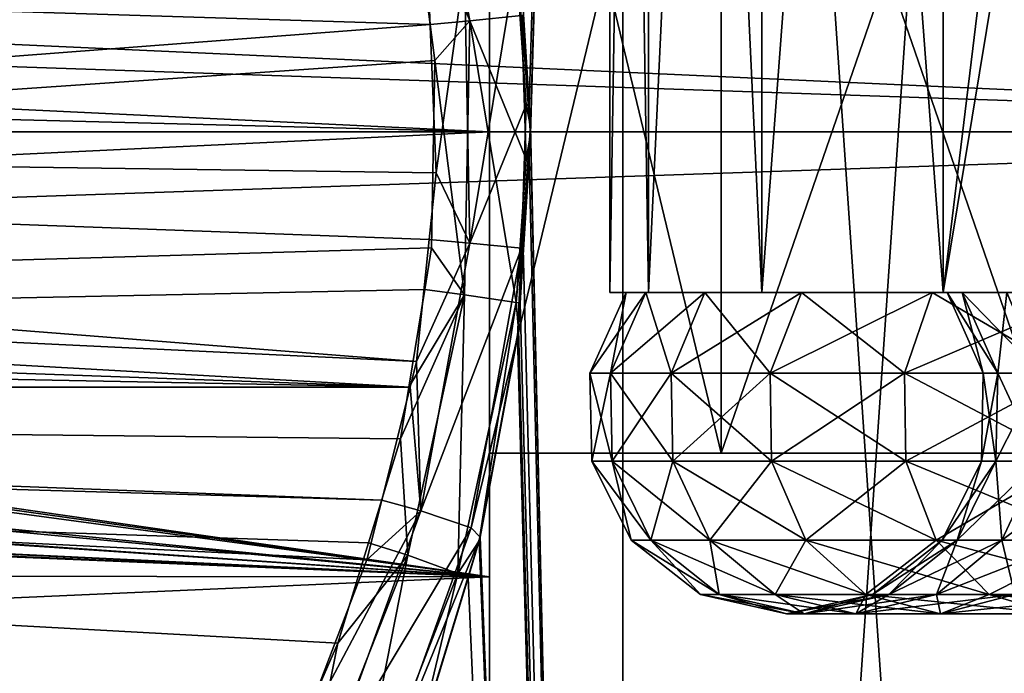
# Model space of a CAD drawing. Extents: x 0 to 200, y 18 to 95.
# Tile 373 of 491: x 163 to 169, y 44 to 48. Entities that reach past the tile are written whole.
import ezdxf

# ---------------------------------------------------------------- set-up
doc = ezdxf.new("R2010")
doc.units = 0

msp = doc.modelspace()

# ---------------------------------------------------------------- linework, layer by layer
for points in [[(165.990051, 48.293362, 33.859814), (166.630402, 67.22702, 33.419941), (166.046906, 47.396919, 33.81876)], [(166.630402, 67.22702, 58.580059), (166.008438, 47.953285, 58.153435), (166.055557, 47.210915, 58.187492)], [(166.046906, 47.396919, 33.81876), (166.630402, 67.22702, 33.419941), (166.055511, 47.261219, 33.812542)], [(166.055511, 47.261219, 33.812542), (166.630402, 67.22702, 33.419941), (166.630402, 22.227015, 33.419941)], [(166.630402, 67.22702, 58.580059), (166.055557, 47.210915, 58.187492), (166.630402, 22.227015, 58.580059)], [(166.630402, 22.227015, 33.419941), (169.718918, 67.22702, 31.886789), (169.718918, 22.227015, 31.886789)], [(166.630402, 67.22702, 33.419941), (169.718918, 67.22702, 31.886789), (166.630402, 22.227015, 33.419941)], [(169.718918, 22.227015, 60.113213), (166.630402, 67.22702, 58.580059), (166.630402, 22.227015, 58.580059)], [(169.718918, 67.22702, 60.113213), (166.630402, 67.22702, 58.580059), (169.718918, 22.227015, 60.113213)], [(166.549988, 46.227016, 46), (166.789719, 61.227016, 44.025646), (166.789719, 46.227016, 44.025646)], [(166.549988, 61.227016, 46), (166.789719, 61.227016, 44.025646), (166.549988, 46.227016, 46)], [(166.789719, 46.227016, 47.974354), (166.549988, 61.227016, 46), (166.549988, 46.227016, 46)], [(166.789719, 61.227016, 47.974354), (166.549988, 61.227016, 46), (166.789719, 46.227016, 47.974354)], [(166.789719, 46.227016, 44.025646), (167.49498, 61.227016, 42.166035), (167.49498, 46.227016, 42.166035)], [(166.789719, 61.227016, 44.025646), (167.49498, 61.227016, 42.166035), (166.789719, 46.227016, 44.025646)], [(167.49498, 46.227016, 49.833965), (166.789719, 61.227016, 47.974354), (166.789719, 46.227016, 47.974354)], [(167.49498, 61.227016, 49.833965), (166.789719, 61.227016, 47.974354), (167.49498, 46.227016, 49.833965)], [(167.49498, 46.227016, 42.166035), (168.624786, 61.227016, 40.52924), (168.624786, 46.227016, 40.52924)], [(167.49498, 61.227016, 42.166035), (168.624786, 61.227016, 40.52924), (167.49498, 46.227016, 42.166035)], [(168.624786, 46.227016, 51.47076), (167.49498, 61.227016, 49.833965), (167.49498, 46.227016, 49.833965)], [(168.624786, 61.227016, 51.47076), (167.49498, 61.227016, 49.833965), (168.624786, 46.227016, 51.47076)], [(168.624786, 61.227016, 40.52924), (169.719391, 55.227016, 39.5), (168.624786, 46.227016, 40.52924)], [(169.719391, 55.227016, 52.5), (168.624786, 61.227016, 51.47076), (168.624786, 46.227016, 51.47076)], [(168.624786, 46.227016, 40.52924), (169.719391, 55.227016, 39.5), (170.113464, 46.227016, 39.210384)], [(170.113464, 55.227016, 52.789616), (169.719391, 55.227016, 52.5), (168.624786, 46.227016, 51.47076)], [(170.113464, 46.227016, 52.789616), (170.113464, 55.227016, 52.789616), (168.624786, 46.227016, 51.47076)], [(98.615891, 49.815205, 36.34074), (174.799988, 52.227016, 37.339745), (174.799988, 47.227016, 36)], [(174.799988, 52.227016, 54.660255), (117.93441, 49.815205, 55.65926), (174.799988, 47.227016, 56)], [(165.799988, 45.227016, 42.25), (165.799988, 51.227013, 40.121014), (165.799988, 44.457867, 36.651508)], [(165.799988, 51.227013, 40.121014), (165.799988, 47.227016, 36.25), (165.799988, 44.457867, 36.651508)], [(167.242798, 51.227013, 39.839535), (165.799988, 45.227016, 42.25), (167.242798, 45.227016, 39.839535)], [(165.799988, 51.227013, 42.25), (165.799988, 51.227013, 40.121014), (165.799988, 45.227016, 42.25)], [(167.242798, 51.227013, 39.839535), (165.799988, 51.227013, 42.25), (165.799988, 45.227016, 42.25)], [(165.799988, 51.227013, 51.87899), (165.799988, 51.227013, 49.75), (165.799988, 45.227016, 49.75)], [(165.799988, 47.227016, 55.75), (165.799988, 51.227013, 51.87899), (165.799988, 45.227016, 49.75)], [(165.799988, 51.227013, 49.75), (167.242798, 45.227016, 52.160465), (165.799988, 45.227016, 49.75)], [(165.799988, 51.227013, 49.75), (167.242798, 51.227013, 52.160465), (167.242798, 45.227016, 52.160465)], [(165.799988, 51.227013, 40.121014), (165.799988, 49.996166, 36.651508), (165.799988, 47.227016, 36.25)], [(165.799988, 49.996166, 55.348492), (165.799988, 51.227013, 51.87899), (165.799988, 47.227016, 55.75)], [(169.313004, 51.227013, 37.94051), (167.242798, 45.227016, 39.839535), (169.313004, 45.227016, 37.94051)], [(169.313004, 51.227013, 37.94051), (167.242798, 51.227013, 39.839535), (167.242798, 45.227016, 39.839535)], [(167.242798, 51.227013, 52.160465), (169.313004, 45.227016, 54.05949), (167.242798, 45.227016, 52.160465)], [(167.242798, 51.227013, 52.160465), (169.313004, 51.227013, 54.05949), (169.313004, 45.227016, 54.05949)], [(136.799988, 48.614586, 55.650761), (165.799988, 49.996166, 55.348492), (165.799988, 47.227016, 55.75)], [(165.799988, 49.996166, 36.651508), (146.388229, 48.145657, 36.295784), (146.58313, 47.719887, 36.262466)], [(165.799988, 49.996166, 36.651508), (146.58313, 47.719887, 36.262466), (165.799988, 47.227016, 36.25)], [(98.615891, 49.815205, 36.34074), (174.799988, 47.227016, 36), (98.275146, 47.227016, 36)], [(174.799988, 47.227016, 56), (117.93441, 49.815205, 55.65926), (118.275154, 47.227016, 56)], [(165.372452, 49.587048, 57.793987), (165.307877, 48.851589, 57.889523), (165.677078, 47.918827, 58.007732)], [(165.99942, 47.951763, 58.147907), (165.372452, 49.587048, 57.793987), (165.677078, 47.918827, 58.007732)], [(165.431061, 47.89677, 57.972298), (135.799988, 48.817287, 57.894161), (135.799988, 45.636745, 57.894161)], [(165.312317, 48.817142, 57.892509), (135.799988, 48.817287, 57.894161), (165.431061, 47.89677, 57.972298)], [(147.050385, 47.933411, 34.020809), (165.301376, 48.816174, 34.115177), (147.149994, 47.227016, 34)], [(165.301376, 48.816174, 34.115177), (165.407593, 48.210938, 34.043163), (147.149994, 47.227016, 34)], [(165.307877, 48.851589, 57.889523), (165.312317, 48.817142, 57.892509), (165.677078, 47.918827, 58.007732)], [(165.677078, 47.918827, 58.007732), (165.312317, 48.817142, 57.892509), (165.431061, 47.89677, 57.972298)], [(136.799988, 48.614586, 55.650761), (165.799988, 47.227016, 55.75), (136.799988, 47.227016, 55.650761)], [(165.64389, 48.240452, 34.015095), (165.965164, 48.288353, 33.876751), (165.677109, 46.535469, 33.992252)], [(165.965164, 48.288353, 33.876751), (166.027969, 47.396973, 33.831684), (165.677109, 46.535469, 33.992252)], [(165.965164, 48.288353, 33.876751), (165.990051, 48.293362, 33.859814), (166.046906, 47.396919, 33.81876)], [(166.027969, 47.396973, 33.831684), (165.965164, 48.288353, 33.876751), (166.046906, 47.396919, 33.81876)], [(165.407593, 48.210938, 34.043163), (165.419815, 48.14135, 34.034885), (147.149994, 47.227016, 34)], [(165.419815, 48.14135, 34.034885), (165.64389, 48.240452, 34.015095), (165.468491, 46.97271, 34.002697)], [(165.468491, 46.97271, 34.002697), (165.64389, 48.240452, 34.015095), (165.677109, 46.535469, 33.992252)], [(147.149994, 47.227016, 34), (165.419815, 48.14135, 34.034885), (165.468491, 46.97271, 34.002697)], [(165.99942, 47.951763, 58.147907), (165.677078, 47.918827, 58.007732), (166.027969, 47.057266, 58.168316)], [(166.008438, 47.953285, 58.153435), (165.99942, 47.951763, 58.147907), (166.055557, 47.210915, 58.187492)], [(166.055557, 47.210915, 58.187492), (165.99942, 47.951763, 58.147907), (166.027969, 47.057266, 58.168316)], [(165.459961, 47.672756, 57.991718), (165.431061, 47.89677, 57.972298), (135.799988, 45.636745, 57.894161)], [(165.677078, 47.918827, 58.007732), (165.431061, 47.89677, 57.972298), (165.459961, 47.672756, 57.991718)], [(165.677078, 47.918827, 58.007732), (165.459961, 47.672756, 57.991718), (165.643906, 46.213703, 57.984917)], [(165.677078, 47.918827, 58.007732), (165.643906, 46.213703, 57.984917), (165.965164, 46.16581, 58.123257)], [(166.027969, 47.057266, 58.168316), (165.677078, 47.918827, 58.007732), (165.965164, 46.16581, 58.123257)], [(165.799988, 47.227016, 36.25), (146.58313, 47.719887, 36.262466), (146.63916, 47.225788, 36.252037)], [(165.439575, 46.504829, 57.978249), (165.459961, 47.672756, 57.991718), (135.799988, 45.636745, 57.894161)], [(165.459961, 47.672756, 57.991718), (165.439575, 46.504829, 57.978249), (165.643906, 46.213703, 57.984917)], [(165.677109, 46.535469, 33.992252), (166.027969, 47.396973, 33.831684), (165.999451, 46.502544, 33.852074)], [(166.027969, 47.396973, 33.831684), (166.055511, 47.261219, 33.812542), (165.999451, 46.502544, 33.852074)], [(166.027969, 47.396973, 33.831684), (166.046906, 47.396919, 33.81876), (166.055511, 47.261219, 33.812542)], [(98.275146, 47.227016, 36), (174.799988, 47.227016, 36), (98.615891, 44.638824, 36.34074)], [(98.615891, 44.638824, 36.34074), (174.799988, 47.227016, 36), (174.799988, 42.227016, 37.339745)], [(118.275154, 47.227016, 56), (117.93441, 44.638824, 55.65926), (174.799988, 42.227016, 54.660255)], [(174.799988, 47.227016, 56), (118.275154, 47.227016, 56), (174.799988, 42.227016, 54.660255)], [(136.799988, 45.839447, 55.650761), (165.799988, 47.227016, 55.75), (165.799988, 44.457867, 55.348492)], [(136.799988, 47.227016, 55.650761), (165.799988, 47.227016, 55.75), (136.799988, 45.839447, 55.650761)], [(165.799988, 47.227016, 36.25), (146.63916, 47.225788, 36.252037), (165.799988, 44.457867, 36.651508)], [(146.63916, 47.225788, 36.252037), (146.64827, 47.145466, 36.25034), (165.799988, 44.457867, 36.651508)], [(147.08754, 46.664402, 34.013195), (147.149994, 47.227016, 34), (165.344528, 45.797039, 34.085506)], [(147.149994, 47.227016, 34), (165.424759, 46.558033, 34.031902), (165.344528, 45.797039, 34.085506)], [(147.149994, 47.227016, 34), (165.468491, 46.97271, 34.002697), (165.424759, 46.558033, 34.031902)], [(165.799988, 47.227016, 55.75), (165.799988, 45.227016, 49.75), (165.799988, 44.457867, 55.348492)], [(165.999451, 46.502544, 33.852074), (166.055511, 47.261219, 33.812542), (166.008667, 46.500935, 33.846394)], [(166.008667, 46.500935, 33.846394), (166.055511, 47.261219, 33.812542), (166.630402, 22.227015, 33.419941)], [(166.046066, 47.057388, 58.180634), (166.055557, 47.210915, 58.187492), (166.027969, 47.057266, 58.168316)], [(166.055557, 47.210915, 58.187492), (166.046066, 47.057388, 58.180634), (166.630402, 22.227015, 58.580059)], [(146.64827, 47.145466, 36.25034), (146.640106, 47.035969, 36.251873), (165.799988, 44.457867, 36.651508)], [(146.640106, 47.035969, 36.251873), (146.574036, 46.375927, 36.290264), (165.799988, 44.457867, 36.651508)], [(166.046066, 47.057388, 58.180634), (165.965164, 46.16581, 58.123257), (165.990601, 46.160736, 58.140591)], [(166.046066, 47.057388, 58.180634), (166.027969, 47.057266, 58.168316), (165.965164, 46.16581, 58.123257)], [(166.046066, 47.057388, 58.180634), (165.990601, 46.160736, 58.140591), (166.630402, 22.227015, 58.580059)], [(165.424759, 46.558033, 34.031902), (165.468491, 46.97271, 34.002697), (165.677109, 46.535469, 33.992252)], [(146.945297, 46.290993, 34.041149), (147.08754, 46.664402, 34.013195), (165.304718, 45.637997, 34.113079)], [(147.08754, 46.664402, 34.013195), (165.344528, 45.797039, 34.085506), (165.304718, 45.637997, 34.113079)], [(165.424759, 46.558033, 34.031902), (165.677109, 46.535469, 33.992252), (165.344528, 45.797039, 34.085506)], [(165.397278, 46.245625, 57.949612), (165.439575, 46.504829, 57.978249), (135.799988, 45.636745, 57.894161)], [(165.344528, 45.797039, 34.085506), (165.677109, 46.535469, 33.992252), (165.372498, 44.867142, 34.205982)], [(165.677109, 46.535469, 33.992252), (165.999451, 46.502544, 33.852074), (165.372498, 44.867142, 34.205982)], [(165.372498, 44.867142, 34.205982), (165.999451, 46.502544, 33.852074), (165.685959, 44.762135, 34.081985)], [(165.439575, 46.504829, 57.978249), (165.397278, 46.245625, 57.949612), (165.643906, 46.213703, 57.984917)], [(165.999451, 46.502544, 33.852074), (165.97464, 45.949051, 33.870964), (165.685959, 44.762135, 34.081985)], [(165.999451, 46.502544, 33.852074), (166.008667, 46.500935, 33.846394), (165.97464, 45.949051, 33.870964)], [(165.97464, 45.949051, 33.870964), (166.008667, 46.500935, 33.846394), (166.630402, 22.227015, 33.419941)], [(146.574036, 46.375927, 36.290264), (146.565094, 46.286575, 36.29546), (165.799988, 44.457867, 36.651508)], [(165.298126, 45.638039, 57.882481), (165.397278, 46.245625, 57.949612), (135.799988, 45.636745, 57.894161)], [(146.565094, 46.286575, 36.29546), (146.19841, 45.803391, 36.355083), (165.799988, 44.457867, 36.651508)], [(146.833969, 45.998749, 34.063026), (146.945297, 46.290993, 34.041149), (165.304718, 45.637997, 34.113079)], [(165.643906, 46.213703, 57.984917), (165.397278, 46.245625, 57.949612), (165.298126, 45.638039, 57.882481)], [(165.643906, 46.213703, 57.984917), (165.245712, 45.316898, 57.847004), (165.291916, 44.592663, 57.735802)], [(165.643906, 46.213703, 57.984917), (165.298126, 45.638039, 57.882481), (165.245712, 45.316898, 57.847004)], [(165.643906, 46.213703, 57.984917), (165.291916, 44.592663, 57.735802), (165.603348, 44.477428, 57.855743)], [(165.965164, 46.16581, 58.123257), (165.643906, 46.213703, 57.984917), (165.603348, 44.477428, 57.855743)], [(166.425064, 45.726139, 46), (166.773804, 46.227016, 44.584766), (166.552307, 45.726139, 44.545712)], [(166.649994, 46.227016, 46), (166.773804, 46.227016, 44.584766), (166.425064, 45.726139, 46)], [(166.552307, 45.726139, 47.454288), (166.649994, 46.227016, 46), (166.425064, 45.726139, 46)], [(166.773804, 46.227016, 44.584766), (166.549988, 46.227016, 46), (166.789719, 46.227016, 44.025646)], [(166.649994, 46.227016, 46), (166.549988, 46.227016, 46), (166.773804, 46.227016, 44.584766)], [(166.649994, 46.227016, 46), (166.773804, 46.227016, 47.415234), (166.549988, 46.227016, 46)], [(166.773804, 46.227016, 47.415234), (166.789719, 46.227016, 47.974354), (166.549988, 46.227016, 46)], [(166.552307, 45.726139, 44.545712), (167.141495, 46.227016, 43.212536), (166.930145, 45.726139, 43.135609)], [(166.773804, 46.227016, 44.584766), (167.141495, 46.227016, 43.212536), (166.552307, 45.726139, 44.545712)], [(166.930145, 45.726139, 48.864391), (166.773804, 46.227016, 47.415234), (166.552307, 45.726139, 47.454288)], [(166.773804, 46.227016, 47.415234), (166.649994, 46.227016, 46), (166.552307, 45.726139, 47.454288)], [(167.141495, 46.227016, 48.787464), (166.773804, 46.227016, 47.415234), (166.930145, 45.726139, 48.864391)], [(166.773804, 46.227016, 44.584766), (166.789719, 46.227016, 44.025646), (167.141495, 46.227016, 43.212536)], [(167.141495, 46.227016, 48.787464), (166.789719, 46.227016, 47.974354), (166.773804, 46.227016, 47.415234)], [(167.141495, 46.227016, 43.212536), (166.789719, 46.227016, 44.025646), (167.49498, 46.227016, 42.166035)], [(167.141495, 46.227016, 48.787464), (167.49498, 46.227016, 49.833965), (166.789719, 46.227016, 47.974354)], [(166.930145, 45.726139, 43.135609), (167.741882, 46.227016, 41.924999), (167.547104, 45.726139, 41.812538)], [(167.141495, 46.227016, 43.212536), (167.741882, 46.227016, 41.924999), (166.930145, 45.726139, 43.135609)], [(167.547104, 45.726139, 50.187462), (167.141495, 46.227016, 48.787464), (166.930145, 45.726139, 48.864391)], [(167.741882, 46.227016, 50.075001), (167.141495, 46.227016, 48.787464), (167.547104, 45.726139, 50.187462)], [(167.141495, 46.227016, 43.212536), (167.49498, 46.227016, 42.166035), (167.741882, 46.227016, 41.924999)], [(167.741882, 46.227016, 50.075001), (167.49498, 46.227016, 49.833965), (167.141495, 46.227016, 48.787464)], [(167.741882, 46.227016, 41.924999), (167.49498, 46.227016, 42.166035), (168.624786, 46.227016, 40.52924)], [(167.741882, 46.227016, 50.075001), (168.624786, 46.227016, 51.47076), (167.49498, 46.227016, 49.833965)], [(167.547104, 45.726139, 41.812538), (168.556732, 46.227016, 40.76128), (168.38443, 45.726139, 40.616703)], [(167.741882, 46.227016, 41.924999), (168.556732, 46.227016, 40.76128), (167.547104, 45.726139, 41.812538)], [(168.38443, 45.726139, 51.383297), (167.741882, 46.227016, 50.075001), (167.547104, 45.726139, 50.187462)], [(168.556732, 46.227016, 51.23872), (167.741882, 46.227016, 50.075001), (168.38443, 45.726139, 51.383297)], [(168.556732, 46.227016, 40.76128), (167.741882, 46.227016, 41.924999), (168.624786, 46.227016, 40.52924)], [(168.556732, 46.227016, 51.23872), (168.624786, 46.227016, 51.47076), (167.741882, 46.227016, 50.075001)], [(168.38443, 45.726139, 40.616703), (169.561279, 46.227016, 39.756737), (169.416702, 45.726139, 39.584438)], [(168.556732, 46.227016, 40.76128), (169.561279, 46.227016, 39.756737), (168.38443, 45.726139, 40.616703)], [(169.416702, 45.726139, 52.415565), (168.556732, 46.227016, 51.23872), (168.38443, 45.726139, 51.383297)], [(169.561279, 46.227016, 52.243263), (168.556732, 46.227016, 51.23872), (169.416702, 45.726139, 52.415565)], [(168.556732, 46.227016, 40.76128), (168.624786, 46.227016, 40.52924), (169.561279, 46.227016, 39.756737)], [(169.561279, 46.227016, 52.243263), (168.624786, 46.227016, 51.47076), (168.556732, 46.227016, 51.23872)], [(169.561279, 46.227016, 39.756737), (168.624786, 46.227016, 40.52924), (170.113464, 46.227016, 39.210384)], [(169.561279, 46.227016, 52.243263), (170.113464, 46.227016, 52.789616), (168.624786, 46.227016, 51.47076)], [(168.649994, 46.227016, 46), (168.874924, 45.726139, 46), (168.964935, 45.726139, 44.971123)], [(168.743423, 46.227016, 44.932064), (168.649994, 46.227016, 46), (168.964935, 45.726139, 44.971123)], [(168.649994, 46.227016, 46), (168.743423, 46.227016, 47.067936), (168.874924, 45.726139, 46)], [(169.020889, 46.227016, 48.103424), (168.649994, 46.227016, 46), (168.743423, 46.227016, 44.932064)], [(169.020889, 46.227016, 48.103424), (168.743423, 46.227016, 47.067936), (168.649994, 46.227016, 46)], [(168.743423, 46.227016, 44.932064), (168.964935, 45.726139, 44.971123), (169.232239, 45.726139, 43.973503)], [(169.020889, 46.227016, 43.896576), (168.743423, 46.227016, 44.932064), (169.232239, 45.726139, 43.973503)], [(168.743423, 46.227016, 47.067936), (168.964935, 45.726139, 47.028877), (168.874924, 45.726139, 46)], [(168.743423, 46.227016, 47.067936), (169.020889, 46.227016, 48.103424), (168.964935, 45.726139, 47.028877)], [(169.020889, 46.227016, 48.103424), (168.743423, 46.227016, 44.932064), (169.020889, 46.227016, 43.896576)], [(169.020889, 46.227016, 48.103424), (169.232239, 45.726139, 48.026497), (168.964935, 45.726139, 47.028877)], [(165.736343, 44.681789, 57.952019), (165.965164, 46.16581, 58.123257), (165.603348, 44.477428, 57.855743)], [(165.980438, 45.996525, 58.133259), (165.965164, 46.16581, 58.123257), (165.736343, 44.681789, 57.952019)], [(165.990601, 46.160736, 58.140591), (165.965164, 46.16581, 58.123257), (165.980438, 45.996525, 58.133259)], [(165.990601, 46.160736, 58.140591), (165.980438, 45.996525, 58.133259), (166.630402, 22.227015, 58.580059)], [(146.833969, 45.998749, 34.063026), (165.304718, 45.637997, 34.113079), (146.558609, 45.637131, 34.108875)], [(165.980438, 45.996525, 58.133259), (165.736343, 44.681789, 57.952019), (166.630402, 22.227015, 58.580059)], [(165.685959, 44.762135, 34.081985), (165.97464, 45.949051, 33.870964), (165.74202, 44.704189, 34.043686)], [(165.74202, 44.704189, 34.043686), (165.97464, 45.949051, 33.870964), (166.630402, 22.227015, 33.419941)], [(136.799988, 44.485817, 55.2533), (136.799988, 45.839447, 55.650761), (165.799988, 44.457867, 55.348492)], [(146.180756, 45.780128, 36.357956), (145.658661, 45.420712, 36.418781), (165.799988, 44.457867, 36.651508)], [(146.19841, 45.803391, 36.355083), (146.180756, 45.780128, 36.357956), (165.799988, 44.457867, 36.651508)], [(165.304718, 45.637997, 34.113079), (165.344528, 45.797039, 34.085506), (165.372498, 44.867142, 34.205982)], [(166.425064, 45.726139, 46), (166.552307, 45.726139, 44.545712), (166.436478, 45.177197, 46)], [(166.563538, 45.177197, 47.452309), (166.425064, 45.726139, 46), (166.436478, 45.177197, 46)], [(166.552307, 45.726139, 47.454288), (166.425064, 45.726139, 46), (166.563538, 45.177197, 47.452309)], [(166.436478, 45.177197, 46), (166.552307, 45.726139, 44.545712), (166.563538, 45.177197, 44.547691)], [(166.552307, 45.726139, 44.545712), (166.930145, 45.726139, 43.135609), (166.563538, 45.177197, 44.547691)], [(166.940857, 45.177197, 48.860489), (166.552307, 45.726139, 47.454288), (166.563538, 45.177197, 47.452309)], [(166.930145, 45.726139, 48.864391), (166.552307, 45.726139, 47.454288), (166.940857, 45.177197, 48.860489)], [(166.563538, 45.177197, 44.547691), (166.930145, 45.726139, 43.135609), (166.940857, 45.177197, 43.139511)], [(166.930145, 45.726139, 43.135609), (167.547104, 45.726139, 41.812538), (166.940857, 45.177197, 43.139511)], [(167.556976, 45.177197, 50.181755), (166.930145, 45.726139, 48.864391), (166.940857, 45.177197, 48.860489)], [(167.547104, 45.726139, 50.187462), (166.930145, 45.726139, 48.864391), (167.556976, 45.177197, 50.181755)], [(166.940857, 45.177197, 43.139511), (167.547104, 45.726139, 41.812538), (167.556976, 45.177197, 41.818245)], [(167.547104, 45.726139, 41.812538), (168.38443, 45.726139, 40.616703), (167.556976, 45.177197, 41.818245)], [(168.393173, 45.177197, 51.375961), (167.547104, 45.726139, 50.187462), (167.556976, 45.177197, 50.181755)], [(168.38443, 45.726139, 51.383297), (167.547104, 45.726139, 50.187462), (168.393173, 45.177197, 51.375961)], [(167.556976, 45.177197, 41.818245), (168.38443, 45.726139, 40.616703), (168.393173, 45.177197, 40.624039)], [(168.38443, 45.726139, 40.616703), (169.416702, 45.726139, 39.584438), (168.393173, 45.177197, 40.624039)], [(169.424026, 45.177197, 52.406822), (168.38443, 45.726139, 51.383297), (168.393173, 45.177197, 51.375961)], [(169.416702, 45.726139, 52.415565), (168.38443, 45.726139, 51.383297), (169.424026, 45.177197, 52.406822)], [(168.393173, 45.177197, 40.624039), (169.416702, 45.726139, 39.584438), (169.424026, 45.177197, 39.593178)], [(168.874924, 45.726139, 46), (168.86351, 45.177197, 46), (168.95369, 45.177197, 44.969139)], [(168.964935, 45.726139, 47.028877), (168.95369, 45.177197, 47.030861), (168.86351, 45.177197, 46)], [(168.874924, 45.726139, 46), (168.964935, 45.726139, 47.028877), (168.86351, 45.177197, 46)], [(168.964935, 45.726139, 44.971123), (168.874924, 45.726139, 46), (168.95369, 45.177197, 44.969139)], [(168.964935, 45.726139, 44.971123), (168.95369, 45.177197, 44.969139), (169.221512, 45.177197, 43.969601)], [(169.232239, 45.726139, 48.026497), (169.221512, 45.177197, 48.030399), (168.95369, 45.177197, 47.030861)], [(168.964935, 45.726139, 47.028877), (169.232239, 45.726139, 48.026497), (168.95369, 45.177197, 47.030861)], [(169.232239, 45.726139, 43.973503), (168.964935, 45.726139, 44.971123), (169.221512, 45.177197, 43.969601)], [(165.298126, 45.638039, 57.882481), (135.799988, 45.636745, 57.894161), (165.245712, 45.316898, 57.847004)], [(164.314835, 42.807343, 57.156452), (135.799988, 45.636745, 57.894161), (135.799988, 42.567917, 57.058609)], [(164.404221, 43.011944, 57.224903), (135.799988, 45.636745, 57.894161), (164.314835, 42.807343, 57.156452)], [(164.854919, 44.043587, 57.570038), (135.799988, 45.636745, 57.894161), (164.404221, 43.011944, 57.224903)], [(165.047028, 44.669514, 57.706184), (135.799988, 45.636745, 57.894161), (164.854919, 44.043587, 57.570038)], [(165.245712, 45.316898, 57.847004), (135.799988, 45.636745, 57.894161), (165.047028, 44.669514, 57.706184)], [(146.438492, 45.479378, 34.128876), (146.558609, 45.637131, 34.108875), (165.128815, 44.935207, 34.234917)], [(146.558609, 45.637131, 34.108875), (165.304718, 45.637997, 34.113079), (165.128815, 44.935207, 34.234917)], [(165.128815, 44.935207, 34.234917), (165.304718, 45.637997, 34.113079), (165.372498, 44.867142, 34.205982)], [(145.840485, 45.028313, 34.203148), (146.406479, 45.437332, 34.134209), (164.181107, 42.574745, 34.958302)], [(146.406479, 45.437332, 34.134209), (146.438492, 45.479378, 34.128876), (164.588348, 43.390263, 34.629894)], [(146.406479, 45.437332, 34.134209), (164.588348, 43.390263, 34.629894), (164.181107, 42.574745, 34.958302)], [(146.438492, 45.479378, 34.128876), (165.035645, 44.562973, 34.29945), (164.588348, 43.390263, 34.629894)], [(146.438492, 45.479378, 34.128876), (165.128815, 44.935207, 34.234917), (165.035645, 44.562973, 34.29945)], [(145.620682, 45.403156, 36.422108), (145.131546, 45.350399, 36.432373), (165.799988, 44.457867, 36.651508)], [(145.658661, 45.420712, 36.418781), (145.620682, 45.403156, 36.422108), (165.799988, 44.457867, 36.651508)], [(144.907593, 45.326244, 36.437073), (136.799988, 44.485817, 36.7467), (165.799988, 44.457867, 36.651508)], [(145.131546, 45.350399, 36.432373), (144.907593, 45.326244, 36.437073), (165.799988, 44.457867, 36.651508)], [(165.245712, 45.316898, 57.847004), (165.047028, 44.669514, 57.706184), (165.291916, 44.592663, 57.735802)], [(165.799988, 45.227016, 42.25), (165.799988, 37.560429, 44.727371), (165.799988, 37.477016, 46)], [(165.799988, 37.560429, 47.272629), (165.799988, 45.227016, 42.25), (165.799988, 37.477016, 46)], [(165.799988, 45.227016, 42.25), (165.799988, 38.319946, 42.034317), (165.799988, 37.560429, 44.727371)], [(165.799988, 45.227016, 49.75), (165.799988, 45.227016, 42.25), (165.799988, 37.560429, 47.272629)], [(165.799988, 38.319946, 49.965683), (165.799988, 45.227016, 49.75), (165.799988, 37.560429, 47.272629)], [(165.799988, 45.227016, 42.25), (165.799988, 39.813057, 39.667881), (165.799988, 38.319946, 42.034317)], [(165.799988, 39.813057, 52.332119), (165.799988, 45.227016, 49.75), (165.799988, 38.319946, 49.965683)], [(165.799988, 45.227016, 42.25), (165.799988, 41.916782, 37.82296), (165.799988, 39.813057, 39.667881)], [(165.799988, 41.916782, 54.17704), (165.799988, 45.227016, 49.75), (165.799988, 39.813057, 52.332119)], [(165.799988, 45.227016, 42.25), (165.799988, 44.457867, 36.651508), (165.799988, 41.916782, 37.82296)], [(165.799988, 44.457867, 55.348492), (165.799988, 45.227016, 49.75), (165.799988, 41.916782, 54.17704)], [(165.799988, 45.227016, 42.25), (171.196121, 45.227016, 44.264465), (167.242798, 45.227016, 39.839535)], [(165.799988, 45.227016, 49.75), (171.196121, 45.227016, 47.735535), (165.799988, 45.227016, 42.25)], [(171.196121, 45.227016, 47.735535), (170.799988, 45.227016, 46), (165.799988, 45.227016, 42.25)], [(170.799988, 45.227016, 46), (171.196121, 45.227016, 44.264465), (165.799988, 45.227016, 42.25)], [(165.799988, 45.227016, 49.75), (167.242798, 45.227016, 52.160465), (171.196121, 45.227016, 47.735535)], [(167.242798, 45.227016, 39.839535), (172.30603, 45.227016, 42.872673), (169.313004, 45.227016, 37.94051)], [(171.196121, 45.227016, 44.264465), (172.30603, 45.227016, 42.872673), (167.242798, 45.227016, 39.839535)], [(167.242798, 45.227016, 52.160465), (172.30603, 45.227016, 49.127327), (171.196121, 45.227016, 47.735535)], [(167.242798, 45.227016, 52.160465), (169.313004, 45.227016, 54.05949), (172.30603, 45.227016, 49.127327)], [(166.436478, 45.177197, 46), (166.563538, 45.177197, 44.547691), (166.682037, 44.6861, 46)], [(166.805359, 44.6861, 47.409668), (166.436478, 45.177197, 46), (166.682037, 44.6861, 46)], [(166.563538, 45.177197, 47.452309), (166.436478, 45.177197, 46), (166.805359, 44.6861, 47.409668)], [(166.682037, 44.6861, 46), (166.563538, 45.177197, 44.547691), (166.805359, 44.6861, 44.590332)], [(166.563538, 45.177197, 44.547691), (166.940857, 45.177197, 43.139511), (166.805359, 44.6861, 44.590332)], [(167.1716, 44.6861, 48.776508), (166.563538, 45.177197, 47.452309), (166.805359, 44.6861, 47.409668)], [(166.940857, 45.177197, 48.860489), (166.563538, 45.177197, 47.452309), (167.1716, 44.6861, 48.776508)], [(166.805359, 44.6861, 44.590332), (166.940857, 45.177197, 43.139511), (167.1716, 44.6861, 43.223492)], [(166.940857, 45.177197, 43.139511), (167.556976, 45.177197, 41.818245), (167.1716, 44.6861, 43.223492)], [(167.769638, 44.6861, 50.058983), (166.940857, 45.177197, 48.860489), (167.1716, 44.6861, 48.776508)], [(167.556976, 45.177197, 50.181755), (166.940857, 45.177197, 48.860489), (167.769638, 44.6861, 50.058983)], [(167.1716, 44.6861, 43.223492), (167.556976, 45.177197, 41.818245), (167.769638, 44.6861, 41.941017)], [(167.556976, 45.177197, 41.818245), (168.393173, 45.177197, 40.624039), (167.769638, 44.6861, 41.941017)], [(168.581268, 44.6861, 51.218124), (167.556976, 45.177197, 50.181755), (167.769638, 44.6861, 50.058983)], [(168.393173, 45.177197, 51.375961), (167.556976, 45.177197, 50.181755), (168.581268, 44.6861, 51.218124)], [(167.769638, 44.6861, 41.941017), (168.393173, 45.177197, 40.624039), (168.581268, 44.6861, 40.781876)], [(168.393173, 45.177197, 40.624039), (169.424026, 45.177197, 39.593178), (168.581268, 44.6861, 40.781876)], [(169.581863, 44.6861, 52.218719), (168.393173, 45.177197, 51.375961), (168.581268, 44.6861, 51.218124)], [(169.424026, 45.177197, 52.406822), (168.393173, 45.177197, 51.375961), (169.581863, 44.6861, 52.218719)], [(168.581268, 44.6861, 40.781876), (169.424026, 45.177197, 39.593178), (169.581863, 44.6861, 39.781281)], [(168.86351, 45.177197, 46), (168.61795, 44.6861, 46), (168.711868, 44.6861, 44.926502)], [(168.95369, 45.177197, 47.030861), (168.711868, 44.6861, 47.073498), (168.61795, 44.6861, 46)], [(168.86351, 45.177197, 46), (168.95369, 45.177197, 47.030861), (168.61795, 44.6861, 46)], [(168.95369, 45.177197, 44.969139), (168.711868, 44.6861, 44.926502), (168.990784, 44.6861, 43.88562)], [(168.95369, 45.177197, 44.969139), (168.86351, 45.177197, 46), (168.711868, 44.6861, 44.926502)], [(169.221512, 45.177197, 48.030399), (168.990784, 44.6861, 48.11438), (168.711868, 44.6861, 47.073498)], [(168.95369, 45.177197, 47.030861), (169.221512, 45.177197, 48.030399), (168.711868, 44.6861, 47.073498)], [(169.221512, 45.177197, 43.969601), (168.95369, 45.177197, 44.969139), (168.990784, 44.6861, 43.88562)], [(169.221512, 45.177197, 43.969601), (168.990784, 44.6861, 43.88562), (169.446198, 44.6861, 42.908981)], [(169.658844, 45.177197, 48.968246), (169.446198, 44.6861, 49.091019), (168.990784, 44.6861, 48.11438)], [(169.221512, 45.177197, 48.030399), (169.658844, 45.177197, 48.968246), (168.990784, 44.6861, 48.11438)], [(145.67247, 44.971302, 34.214321), (145.840485, 45.028313, 34.203148), (164.181107, 42.574745, 34.958302)], [(145.197693, 44.810204, 34.245892), (145.67247, 44.971302, 34.214321), (164.181107, 42.574745, 34.958302)], [(165.128815, 44.935207, 34.234917), (165.372498, 44.867142, 34.205982), (165.035645, 44.562973, 34.29945)], [(164.588348, 43.390263, 34.629894), (165.372498, 44.867142, 34.205982), (164.78981, 43.264027, 34.643616)], [(165.035645, 44.562973, 34.29945), (165.372498, 44.867142, 34.205982), (164.588348, 43.390263, 34.629894)], [(165.372498, 44.867142, 34.205982), (165.685959, 44.762135, 34.081985), (164.78981, 43.264027, 34.643616)], [(145.197693, 44.810204, 34.245892), (164.181107, 42.574745, 34.958302), (135.799988, 42.567917, 34.941391)], [(164.78981, 43.264027, 34.643616), (165.685959, 44.762135, 34.081985), (165.091232, 43.107464, 34.547169)], [(165.685959, 44.762135, 34.081985), (165.74202, 44.704189, 34.043686), (165.091232, 43.107464, 34.547169)], [(165.74202, 44.704189, 34.043686), (165.322311, 43.327976, 34.373619), (165.091232, 43.107464, 34.547169)], [(165.322311, 43.327976, 34.373619), (165.74202, 44.704189, 34.043686), (166.630402, 22.227015, 33.419941)], [(165.291916, 44.592663, 57.735802), (165.047028, 44.669514, 57.706184), (164.854919, 44.043587, 57.570038)], [(165.736343, 44.681789, 57.952019), (165.603348, 44.477428, 57.855743), (165.666183, 44.450825, 57.896931)], [(165.736343, 44.681789, 57.952019), (165.666183, 44.450825, 57.896931), (166.630402, 22.227015, 58.580059)], [(166.682037, 44.6861, 46), (166.805359, 44.6861, 44.590332), (167.114334, 44.347603, 46)], [(167.231094, 44.347603, 47.334599), (166.682037, 44.6861, 46), (167.114334, 44.347603, 46)], [(166.805359, 44.6861, 47.409668), (166.682037, 44.6861, 46), (167.231094, 44.347603, 47.334599)], [(167.114334, 44.347603, 46), (166.805359, 44.6861, 44.590332), (167.231094, 44.347603, 44.665401)], [(166.805359, 44.6861, 44.590332), (167.1716, 44.6861, 43.223492), (167.231094, 44.347603, 44.665401)], [(167.577835, 44.347603, 48.628651), (166.805359, 44.6861, 47.409668), (167.231094, 44.347603, 47.334599)], [(167.1716, 44.6861, 48.776508), (166.805359, 44.6861, 47.409668), (167.577835, 44.347603, 48.628651)], [(167.231094, 44.347603, 44.665401), (167.1716, 44.6861, 43.223492), (167.577835, 44.347603, 43.371349)], [(167.1716, 44.6861, 43.223492), (167.769638, 44.6861, 41.941017), (167.577835, 44.347603, 43.371349)], [(168.144028, 44.347603, 49.842827), (167.1716, 44.6861, 48.776508), (167.577835, 44.347603, 48.628651)], [(167.769638, 44.6861, 50.058983), (167.1716, 44.6861, 48.776508), (168.144028, 44.347603, 49.842827)], [(167.577835, 44.347603, 43.371349), (167.769638, 44.6861, 41.941017), (168.144028, 44.347603, 42.157173)], [(167.769638, 44.6861, 41.941017), (168.581268, 44.6861, 40.781876), (168.144028, 44.347603, 42.157173)], [(168.912445, 44.347603, 50.940243), (167.769638, 44.6861, 50.058983), (168.144028, 44.347603, 49.842827)], [(168.581268, 44.6861, 51.218124), (167.769638, 44.6861, 50.058983), (168.912445, 44.347603, 50.940243)], [(168.144028, 44.347603, 42.157173), (168.581268, 44.6861, 40.781876), (168.912445, 44.347603, 41.059757)], [(168.61795, 44.6861, 46), (168.185654, 44.347603, 46), (168.286133, 44.347603, 44.851433)], [(168.711868, 44.6861, 47.073498), (168.286133, 44.347603, 47.148567), (168.185654, 44.347603, 46)], [(168.61795, 44.6861, 46), (168.711868, 44.6861, 47.073498), (168.185654, 44.347603, 46)], [(168.711868, 44.6861, 44.926502), (168.286133, 44.347603, 44.851433), (168.584549, 44.347603, 43.737762)], [(168.711868, 44.6861, 44.926502), (168.61795, 44.6861, 46), (168.286133, 44.347603, 44.851433)], [(168.990784, 44.6861, 48.11438), (168.584549, 44.347603, 48.262238), (168.286133, 44.347603, 47.148567)], [(168.711868, 44.6861, 47.073498), (168.990784, 44.6861, 48.11438), (168.286133, 44.347603, 47.148567)], [(168.581268, 44.6861, 40.781876), (169.581863, 44.6861, 39.781281), (168.912445, 44.347603, 41.059757)], [(169.859756, 44.347603, 51.887554), (168.581268, 44.6861, 51.218124), (168.912445, 44.347603, 50.940243)], [(169.581863, 44.6861, 52.218719), (168.581268, 44.6861, 51.218124), (169.859756, 44.347603, 51.887554)], [(168.990784, 44.6861, 43.88562), (168.584549, 44.347603, 43.737762), (169.071808, 44.347603, 42.692829)], [(168.990784, 44.6861, 43.88562), (168.711868, 44.6861, 44.926502), (168.584549, 44.347603, 43.737762)], [(169.446198, 44.6861, 49.091019), (169.071808, 44.347603, 49.307171), (168.584549, 44.347603, 48.262238)], [(168.990784, 44.6861, 48.11438), (169.446198, 44.6861, 49.091019), (168.584549, 44.347603, 48.262238)], [(168.912445, 44.347603, 41.059757), (169.581863, 44.6861, 39.781281), (169.859756, 44.347603, 40.112446)], [(169.446198, 44.6861, 42.908981), (168.990784, 44.6861, 43.88562), (169.071808, 44.347603, 42.692829)], [(98.615891, 44.638824, 36.34074), (174.799988, 42.227016, 37.339745), (99.614899, 42.227016, 37.339745)], [(174.799988, 42.227016, 54.660255), (117.93441, 44.638824, 55.65926), (116.93541, 42.227016, 54.660255)], [(165.291916, 44.592663, 57.735802), (164.628006, 42.912754, 57.227661), (164.926956, 42.747555, 57.317085)], [(165.291916, 44.592663, 57.735802), (164.854919, 44.043587, 57.570038), (164.628006, 42.912754, 57.227661)], [(165.603348, 44.477428, 57.855743), (165.291916, 44.592663, 57.735802), (164.926956, 42.747555, 57.317085)], [(165.799988, 44.457867, 36.651508), (136.799988, 44.485817, 36.7467), (136.799988, 43.17672, 37.131088)], [(136.799988, 44.485817, 55.2533), (165.799988, 44.457867, 55.348492), (136.799988, 43.17672, 54.868912)], [(165.799988, 44.457867, 36.651508), (136.799988, 43.17672, 37.131088), (165.799988, 41.916782, 37.82296)], [(136.799988, 43.17672, 54.868912), (165.799988, 44.457867, 55.348492), (165.799988, 41.916782, 54.17704)], [(165.340958, 43.380074, 57.641556), (165.603348, 44.477428, 57.855743), (164.926956, 42.747555, 57.317085)], [(165.666183, 44.450825, 57.896931), (165.603348, 44.477428, 57.855743), (165.340958, 43.380074, 57.641556)], [(165.666183, 44.450825, 57.896931), (165.340958, 43.380074, 57.641556), (166.630402, 22.227015, 58.580059)], [(167.114334, 44.347603, 46), (167.231094, 44.347603, 44.665401), (167.649994, 44.227016, 46)], [(167.758621, 44.227016, 47.241585), (167.114334, 44.347603, 46), (167.649994, 44.227016, 46)], [(167.231094, 44.347603, 47.334599), (167.114334, 44.347603, 46), (167.758621, 44.227016, 47.241585)], [(167.649994, 44.227016, 46), (167.231094, 44.347603, 44.665401), (167.758621, 44.227016, 44.758415)], [(167.231094, 44.347603, 44.665401), (167.577835, 44.347603, 43.371349), (167.758621, 44.227016, 44.758415)], [(168.081192, 44.227016, 48.445442), (167.231094, 44.347603, 47.334599), (167.758621, 44.227016, 47.241585)], [(167.577835, 44.347603, 48.628651), (167.231094, 44.347603, 47.334599), (168.081192, 44.227016, 48.445442)], [(167.758621, 44.227016, 44.758415), (167.577835, 44.347603, 43.371349), (168.081192, 44.227016, 43.554558)], [(167.577835, 44.347603, 43.371349), (168.144028, 44.347603, 42.157173), (168.081192, 44.227016, 43.554558)], [(168.60791, 44.227016, 49.575001), (167.577835, 44.347603, 48.628651), (168.081192, 44.227016, 48.445442)], [(168.144028, 44.347603, 49.842827), (167.577835, 44.347603, 48.628651), (168.60791, 44.227016, 49.575001)], [(168.185654, 44.347603, 46), (167.649994, 44.227016, 46), (167.758621, 44.227016, 44.758415)], [(168.286133, 44.347603, 47.148567), (167.758621, 44.227016, 47.241585), (167.649994, 44.227016, 46)], [(168.185654, 44.347603, 46), (168.286133, 44.347603, 47.148567), (167.649994, 44.227016, 46)], [(168.286133, 44.347603, 44.851433), (167.758621, 44.227016, 44.758415), (168.081192, 44.227016, 43.554558)], [(168.286133, 44.347603, 44.851433), (168.185654, 44.347603, 46), (167.758621, 44.227016, 44.758415)], [(168.584549, 44.347603, 48.262238), (168.081192, 44.227016, 48.445442), (167.758621, 44.227016, 47.241585)], [(168.286133, 44.347603, 47.148567), (168.584549, 44.347603, 48.262238), (167.758621, 44.227016, 47.241585)], [(168.081192, 44.227016, 43.554558), (168.144028, 44.347603, 42.157173), (168.60791, 44.227016, 42.424999)], [(168.584549, 44.347603, 43.737762), (168.081192, 44.227016, 43.554558), (168.60791, 44.227016, 42.424999)], [(168.584549, 44.347603, 43.737762), (168.286133, 44.347603, 44.851433), (168.081192, 44.227016, 43.554558)], [(169.071808, 44.347603, 49.307171), (168.60791, 44.227016, 49.575001), (168.081192, 44.227016, 48.445442)], [(168.584549, 44.347603, 48.262238), (169.071808, 44.347603, 49.307171), (168.081192, 44.227016, 48.445442)], [(168.144028, 44.347603, 42.157173), (168.912445, 44.347603, 41.059757), (168.60791, 44.227016, 42.424999)], [(169.322769, 44.227016, 50.595932), (168.144028, 44.347603, 49.842827), (168.60791, 44.227016, 49.575001)], [(168.912445, 44.347603, 50.940243), (168.144028, 44.347603, 49.842827), (169.322769, 44.227016, 50.595932)], [(169.071808, 44.347603, 42.692829), (168.584549, 44.347603, 43.737762), (168.60791, 44.227016, 42.424999)], [(168.60791, 44.227016, 42.424999), (168.912445, 44.347603, 41.059757), (169.322769, 44.227016, 41.404068)], [(169.071808, 44.347603, 42.692829), (168.60791, 44.227016, 42.424999), (169.322769, 44.227016, 41.404068)], [(169.733109, 44.347603, 50.251617), (169.322769, 44.227016, 50.595932), (168.60791, 44.227016, 49.575001)], [(169.071808, 44.347603, 49.307171), (169.733109, 44.347603, 50.251617), (168.60791, 44.227016, 49.575001)], [(168.912445, 44.347603, 41.059757), (169.859756, 44.347603, 40.112446), (169.322769, 44.227016, 41.404068)], [(170.204056, 44.227016, 51.477219), (168.912445, 44.347603, 50.940243), (169.322769, 44.227016, 50.595932)], [(169.859756, 44.347603, 51.887554), (168.912445, 44.347603, 50.940243), (170.204056, 44.227016, 51.477219)], [(164.854919, 44.043587, 57.570038), (164.404221, 43.011944, 57.224903), (164.628006, 42.912754, 57.227661)]]:
    msp.add_3dface(points)

doc.saveas('drawing.dxf')
